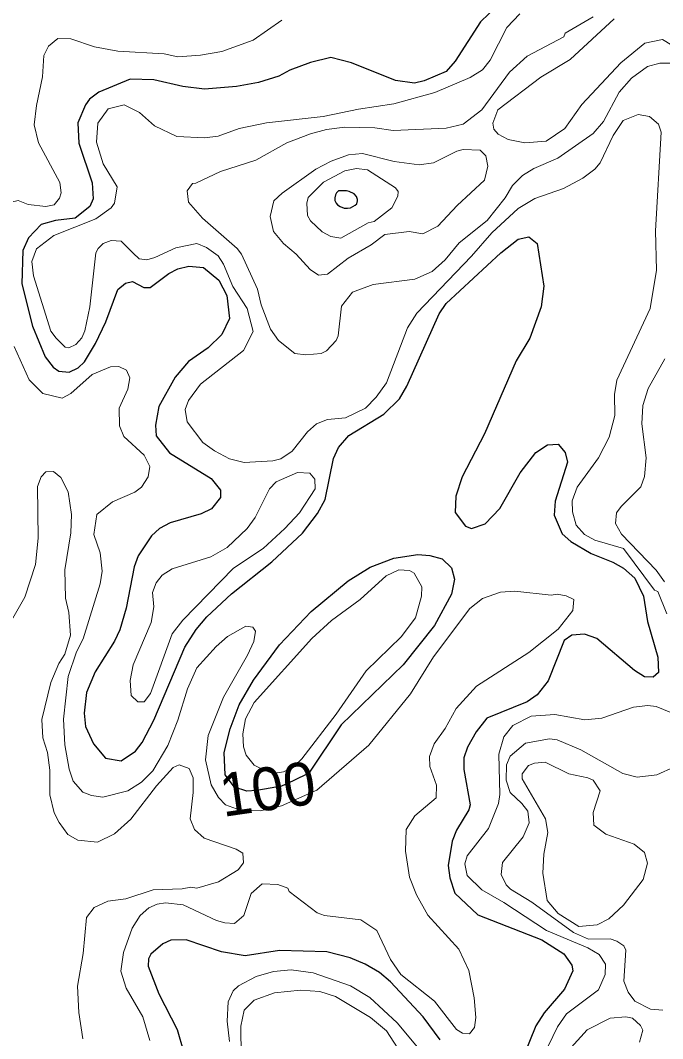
# Model space of a CAD drawing. Extents: x 673.6 to 698.9, y 7012 to 7040.1.
# Drawn here: x 683.829 to 685.024, y 7035.098 to 7036.992 of the extents above; entities that cross this region are included whole.
import ezdxf
from ezdxf.enums import TextEntityAlignment as Align

# ---------------------------------------------------------------- set-up
doc = ezdxf.new("R2010")
doc.units = 0
doc.header["$LTSCALE"] = 0.032
doc.layers.add('1', color=7, linetype='Continuous', lineweight=25)
doc.layers.add('2', color=7, linetype='Continuous', lineweight=13)
doc.layers.add('61', color=7, linetype='Continuous')

msp = doc.modelspace()

# ---------------------------------------------------------------- linework, layer by layer
at = {"layer": '1'}
for points in [[(684.7166, 7037.0193), (684.6856, 7036.9891), (684.6386, 7036.9163), (684.6213, 7036.8971), (684.5805, 7036.8795), (684.5626, 7036.8753), (684.5272, 7036.8799), (684.4455, 7036.913), (684.407, 7036.9228), (684.3692, 7036.9138), (684.3304, 7036.8993), (684.31, 7036.8883), (684.2725, 7036.8766), (684.2314, 7036.8688), (684.1719, 7036.8639), (684.1313, 7036.869), (684.0778, 7036.8812), (684.0334, 7036.8824), (683.9754, 7036.8582), (683.9581, 7036.8452), (683.9504, 7036.8346), (683.9364, 7036.8013), (683.9382, 7036.7635), (683.9628, 7036.69), (683.9644, 7036.6599), (683.9588, 7036.6458), (683.9314, 7036.624), (683.8949, 7036.6198), (683.8678, 7036.6124), (683.8446, 7036.5873), (683.8338, 7036.5637), (683.832, 7036.5018), (683.8515, 7036.4234), (683.8756, 7036.3665), (683.8902, 7036.3472), (683.9006, 7036.3395), (683.9199, 7036.3374), (683.9367, 7036.3455), (683.9484, 7036.3566), (683.9693, 7036.3913), (683.9885, 7036.4315), (684.0105, 7036.4915), (684.0247, 7036.5031), (684.0379, 7036.5061), (684.059, 7036.495), (684.0707, 7036.4949), (684.1057, 7036.5211), (684.1221, 7036.5297), (684.1428, 7036.535), (684.1703, 7036.5321), (684.1984, 7036.5088), (684.2135, 7036.4804), (684.2182, 7036.4376), (684.2039, 7036.4075), (684.1785, 7036.3828), (684.142, 7036.3578), (684.117, 7036.3285), (684.087, 7036.2739), (684.0804, 7036.2393), (684.0822, 7036.219), (684.1065, 7036.1876), (684.1845, 7036.1398), (684.2014, 7036.1184), (684.2016, 7036.1043), (684.1847, 7036.0832), (684.1654, 7036.0739), (684.1082, 7036.0576), (684.0882, 7036.0468), (684.0731, 7036.0332), (684.0487, 7035.996), (684.0411, 7035.9756), (684.026, 7035.8986)], [(683.948, 7035.7035), (683.9504, 7035.6784), (683.9653, 7035.6466), (683.9874, 7035.6197), (684.0166, 7035.6148), (684.0437, 7035.6325), (684.0561, 7035.6489), (684.0773, 7035.6903), (684.1353, 7035.8259), (684.1563, 7035.8592), (684.1763, 7035.8825), (684.222, 7035.9251), (684.297, 7035.9851), (684.3541, 7036.0382), (684.3821, 7036.0749), (684.3966, 7036.1008), (684.4122, 7036.1773), (684.4215, 7036.1976), (684.4404, 7036.2198), (684.5058, 7036.2598), (684.5346, 7036.2878), (684.5482, 7036.3115), (684.6083, 7036.4463), (684.6215, 7036.4657), (684.7233, 7036.5595), (684.7555, 7036.585), (684.7754, 7036.5891), (684.7909, 7036.5769), (684.8033, 7036.4977), (684.7985, 7036.459), (684.777, 7036.401), (684.7517, 7036.3585), (684.6928, 7036.2228), (684.6513, 7036.1431), (684.6393, 7036.1068), (684.6385, 7036.0766), (684.6573, 7036.051), (684.6689, 7036.0471), (684.6943, 7036.0554), (684.7214, 7036.0842), (684.7595, 7036.1505), (684.7887, 7036.1884), (684.8099, 7036.2024), (684.8299, 7036.2036), (684.8433, 7036.188), (684.8476, 7036.1703), (684.8246, 7036.0978), (684.8223, 7036.0719), (684.8373, 7036.0371), (684.8534, 7036.0226), (684.8913, 7036.0005), (684.9315, 7035.9845), (684.9513, 7035.9729), (684.973, 7035.9543), (684.9891, 7035.9209), (684.9965, 7035.8737), (685.0153, 7035.8078), (685.017, 7035.7789), (685.0071, 7035.7702), (684.9904, 7035.7711), (684.9719, 7035.7827), (684.9019, 7035.8423), (684.879, 7035.8505), (684.8557, 7035.8487), (684.8409, 7035.8384), (684.8117, 7035.7638), (684.7907, 7035.7377), (684.7721, 7035.7245), (684.6974, 7035.6944), (684.6773, 7035.6689), (684.6614, 7035.6402), (684.6547, 7035.6205), (684.6547, 7035.5987), (684.666, 7035.533), (684.6637, 7035.5238), (684.6409, 7035.4861), (684.6327, 7035.4656), (684.6251, 7035.4203), (684.6283, 7035.3973), (684.6377, 7035.3684), (684.6804, 7035.3286), (684.7997, 7035.2821), (684.8403, 7035.2556), (684.8556, 7035.2346), (684.8575, 7035.2242), (684.842, 7035.19), (684.804, 7035.146), (684.7884, 7035.1222), (684.7332, 7034.9854)], [(684.026, 7035.8986), (684.0143, 7035.8585), (684.0045, 7035.8375), (683.9686, 7035.7803), (683.952, 7035.7417), (683.948, 7035.7035)], [(684.3998, 7035.2598), (684.3115, 7035.2622), (684.2474, 7035.2524), (684.2035, 7035.2598), (684.1377, 7035.2819), (684.1092, 7035.2811), (684.0943, 7035.2747), (684.0722, 7035.2554), (684.0678, 7035.2466), (684.0671, 7035.2326), (684.087, 7035.1813), (684.1209, 7035.115), (684.133, 7035.0743)], [(684.579, 7035.1389), (684.5183, 7035.2037), (684.4976, 7035.2211), (684.4709, 7035.2369), (684.4431, 7035.2483), (684.3998, 7035.2598)], [(684.6105, 7035.0959), (684.579, 7035.1389)]]:
    msp.add_lwpolyline(points, dxfattribs=at)
for points in [[(684.4339, 7036.6752), (684.4214, 7036.6748), (684.4177, 7036.6715), (684.4158, 7036.6678), (684.4145, 7036.6621), (684.4145, 7036.6567), (684.4166, 7036.6523), (684.4195, 7036.6492), (684.4241, 7036.6457), (684.4315, 7036.6427), (684.4382, 7036.6425), (684.4435, 7036.6431), (684.4521, 7036.648), (684.4551, 7036.6508), (684.4565, 7036.6561), (684.4565, 7036.659), (684.4546, 7036.6646), (684.4507, 7036.6694), (684.4412, 7036.6738), (684.4361, 7036.6752)], [(684.3659, 7035.5919), (684.337, 7035.5774), (684.3152, 7035.5676), (684.2835, 7035.5619), (684.2684, 7035.5596), (684.2504, 7035.5583), (684.2276, 7035.5656), (684.2103, 7035.589), (684.2085, 7035.6303), (684.2198, 7035.6744), (684.2362, 7035.7188), (684.2632, 7035.7648), (684.3117, 7035.8305), (684.3702, 7035.8923), (684.4393, 7035.9497), (684.48, 7035.9748), (684.5244, 7035.992), (684.5687, 7035.9984), (684.5913, 7035.9968), (684.6143, 7035.9902), (684.6316, 7035.9738), (684.6373, 7035.9524), (684.6313, 7035.9248), (684.5998, 7035.8664), (684.5417, 7035.7935), (684.4265, 7035.6815)]]:
    msp.add_lwpolyline(points, close=True, dxfattribs=at)
at = {"layer": '2'}
for points in [[(683.6094, 7037.043), (683.6274, 7036.9651), (683.652, 7036.8979), (683.6945, 7036.8176), (683.7048, 7036.79), (683.7079, 7036.7667), (683.7056, 7036.6967), (683.7104, 7036.6661), (683.7201, 7036.6455), (683.7386, 7036.6297), (683.7615, 7036.6273), (683.7964, 7036.6499), (683.8252, 7036.6567), (683.844, 7036.6493), (683.8768, 7036.6461), (683.8919, 7036.6489), (683.902, 7036.6612), (683.9052, 7036.6712), (683.9028, 7036.6907), (683.8632, 7036.7643)], [(684.7584, 7037.0043), (684.7343, 7036.9785), (684.7035, 7036.9179), (684.6893, 7036.9002), (684.6662, 7036.8856), (684.6005, 7036.8578), (684.5244, 7036.8367), (684.4583, 7036.8268), (684.3929, 7036.8129), (684.2873, 7036.8013), (684.2363, 7036.7906), (684.1973, 7036.7767), (684.172, 7036.7734), (684.1201, 7036.7763), (684.0789, 7036.7957), (684.0507, 7036.8207), (684.0224, 7036.835), (683.9924, 7036.8275), (683.9734, 7036.8009), (683.9708, 7036.7657), (683.9832, 7036.725), (684.0095, 7036.6825), (684.0045, 7036.6521), (683.9979, 7036.6436), (683.9698, 7036.6229), (683.8913, 7036.5918), (683.8592, 7036.5671), (683.8504, 7036.5432), (683.8537, 7036.5171), (683.8858, 7036.4139), (683.8956, 7036.4009), (683.9128, 7036.3843), (683.9196, 7036.3831), (683.9322, 7036.3894), (683.9434, 7036.4018), (683.9491, 7036.4144), (683.9587, 7036.4594), (683.9697, 7036.5594), (683.974, 7036.5676), (683.9836, 7036.5769), (683.9984, 7036.5827), (684.0166, 7036.5812), (684.0391, 7036.5591), (684.0506, 7036.5487), (684.0643, 7036.5466), (684.0794, 7036.551), (684.1185, 7036.5691), (684.1577, 7036.5771), (684.1757, 7036.5698), (684.1975, 7036.554), (684.2074, 7036.5386), (684.2247, 7036.4968), (684.2515, 7036.4564), (684.2625, 7036.4131), (684.2445, 7036.3782), (684.1646, 7036.3153), (684.1421, 7036.2848), (684.1362, 7036.2685), (684.1394, 7036.2454), (684.1687, 7036.2066), (684.1903, 7036.1911), (684.2187, 7036.1765), (684.2459, 7036.1695), (684.2992, 7036.1728), (684.314, 7036.1766), (684.3353, 7036.191), (684.3635, 7036.2266), (684.3802, 7036.2417), (684.4007, 7036.2499), (684.4344, 7036.2526), (684.4717, 7036.2707), (684.4914, 7036.2913), (684.5104, 7036.318), (684.5499, 7036.4201), (684.567, 7036.4474), (684.6688, 7036.5534), (684.7067, 7036.597), (684.7555, 7036.6423), (684.7869, 7036.6608), (684.8402, 7036.6793), (684.876, 7036.6988), (684.8981, 7036.7153), (684.9081, 7036.7272)], [(685.0407, 7036.9122), (685.0194, 7036.9123), (684.9964, 7036.906), (684.9667, 7036.8848), (684.9435, 7036.8586), (684.9145, 7036.8042), (684.8951, 7036.7814), (684.8297, 7036.7357), (684.785, 7036.7166), (684.7637, 7036.7033), (684.7453, 7036.6849), (684.7314, 7036.6618), (684.6976, 7036.62), (684.6458, 7036.5781), (684.6196, 7036.5469), (684.5957, 7036.5246), (684.5631, 7036.5104), (684.4859, 7036.5005), (684.4473, 7036.4864), (684.4271, 7036.4603), (684.4205, 7036.4052), (684.4169, 7036.3964), (684.3989, 7036.3775), (684.3888, 7036.3723), (684.3605, 7036.3699), (684.3402, 7036.3724), (684.3095, 7036.3966), (684.2947, 7036.4177), (684.2776, 7036.463), (684.2707, 7036.4918), (684.2406, 7036.557), (684.2328, 7036.5674), (684.1684, 7036.6244), (684.142, 7036.6536), (684.1397, 7036.6752), (684.1493, 7036.6886), (684.156, 7036.689), (684.2015, 7036.7108), (684.2673, 7036.7322), (684.3253, 7036.764), (684.369, 7036.7812), (684.399, 7036.789), (684.4333, 7036.7931), (684.4886, 7036.7923), (684.5227, 7036.7874), (684.6216, 7036.7915), (684.6532, 7036.7987), (684.6881, 7036.8258), (684.7396, 7036.8959), (684.7721, 7036.9253), (684.8406, 7036.9611), (684.8429, 7036.968), (684.8951, 7036.9983)], [(684.9343, 7036.9946), (684.8524, 7036.9193), (684.7978, 7036.8864), (684.7178, 7036.8257), (684.7082, 7036.8005), (684.7105, 7036.7894)], [(683.8815, 7036.9442), (683.8991, 7036.9584), (683.9231, 7036.9577), (683.9671, 7036.9426), (684.0109, 7036.9345), (684.0966, 7036.9295), (684.1223, 7036.9239), (684.1646, 7036.9271), (684.204, 7036.9342), (684.2623, 7036.9549), (684.3158, 7036.9926)], [(684.7105, 7036.7894), (684.7182, 7036.7805), (684.7368, 7036.7707), (684.7677, 7036.7644), (684.8078, 7036.7672), (684.8423, 7036.791), (684.8743, 7036.8353), (684.9466, 7036.9133), (684.9916, 7036.9499), (685.024, 7036.9564), (685.0415, 7036.9457)], [(683.8632, 7036.7643), (683.8551, 7036.7978), (683.8592, 7036.8337), (683.8707, 7036.8867), (683.873, 7036.9264), (683.8815, 7036.9442)], [(684.9081, 7036.7272), (684.9326, 7036.7779), (684.9509, 7036.8055), (684.9789, 7036.8168), (685, 7036.8134), (685.0167, 7036.7991)], [(685.0167, 7036.7991), (685.0218, 7036.784), (685.0113, 7036.6004), (685.013, 7036.5271), (685.0011, 7036.4563), (684.9391, 7036.3226), (684.9349, 7036.2963), (684.9357, 7036.2573), (684.9249, 7036.2167), (684.9049, 7036.1783), (684.8652, 7036.1237), (684.856, 7036.0982), (684.8568, 7036.0782), (684.8634, 7036.0529), (684.8792, 7036.0359), (684.898, 7036.0253), (684.9516, 7036.0096), (685.0095, 7035.9324), (685.0154, 7035.9297), (685.032, 7035.8882)], [(684.6636, 7035.2246), (684.645, 7035.2643), (684.5872, 7035.3278), (684.5667, 7035.3657), (684.5533, 7035.3987), (684.5461, 7035.4468), (684.5471, 7035.4872), (684.5632, 7035.5126), (684.6028, 7035.5461), (684.6035, 7035.5694), (684.5914, 7035.6041), (684.5907, 7035.6228), (684.5992, 7035.6462), (684.6197, 7035.6749), (684.6404, 7035.7122), (684.6781, 7035.7539), (684.7757, 7035.8163), (684.8299, 7035.8599), (684.8575, 7035.8943), (684.8592, 7035.9148), (684.8451, 7035.9217), (684.828, 7035.9245), (684.8167, 7035.923), (684.7491, 7035.9302), (684.7229, 7035.9286), (684.6894, 7035.9165), (684.6659, 7035.898), (684.5981, 7035.8081), (684.5554, 7035.7391), (684.4776, 7035.644), (684.3809, 7035.5605), (684.3154, 7035.5313), (684.2758, 7035.5216), (684.2383, 7035.5229), (684.211, 7035.533), (684.198, 7035.5464), (684.1842, 7035.5701), (684.174, 7035.6169), (684.1786, 7035.662), (684.2071, 7035.7329), (684.2522, 7035.8115), (684.2638, 7035.837), (684.2665, 7035.8562), (684.2617, 7035.8636), (684.2486, 7035.865), (684.2148, 7035.8462), (684.1934, 7035.8273), (684.1578, 7035.7875), (684.1402, 7035.7486), (684.1224, 7035.6903), (684.1039, 7035.6432), (684.0759, 7035.5964), (684.0547, 7035.5753), (684.0293, 7035.5589), (683.9829, 7035.5474), (683.9614, 7035.5504), (683.9452, 7035.5566), (683.9272, 7035.5768), (683.9199, 7035.5995), (683.9118, 7035.6448), (683.9094, 7035.6924), (683.9183, 7035.7714), (683.9338, 7035.8174), (683.9458, 7035.8419), (683.9775, 7035.9442), (683.9816, 7035.9673), (683.9776, 7036.0014), (683.9661, 7036.0356), (683.9718, 7036.073), (684.0009, 7036.0963), (684.0423, 7036.1142), (684.0544, 7036.1239), (684.067, 7036.1432), (684.0703, 7036.1624), (684.0594, 7036.1836), (684.022, 7036.2179), (684.0134, 7036.238), (684.0128, 7036.271), (684.0293, 7036.3062), (684.0332, 7036.3273), (684.027, 7036.3416), (684.0122, 7036.3485), (683.9968, 7036.3474), (683.9629, 7036.3332), (683.923, 7036.2981), (683.9072, 7036.2895), (683.8712, 7036.2978), (683.8459, 7036.3237), (683.8175, 7036.3856)], [(685.0277, 7035.9475), (685.0124, 7035.9695), (684.9478, 7036.0366), (684.9365, 7036.0562), (684.9388, 7036.0759), (684.9472, 7036.0881), (684.984, 7036.1244), (684.9908, 7036.1435), (684.994, 7036.1783), (684.9859, 7036.2414), (684.9876, 7036.2754), (684.9972, 7036.3071), (685.0283, 7036.3626)], [(683.8126, 7035.876), (683.8373, 7035.9194), (683.8574, 7035.9798), (683.8625, 7036.0288), (683.8609, 7036.125), (683.8681, 7036.1428), (683.8768, 7036.1521), (683.8909, 7036.1528), (683.9045, 7036.1415)], [(683.9045, 7036.1415), (683.9183, 7036.1149), (683.9241, 7036.0731), (683.9233, 7036.0386), (683.9118, 7035.97), (683.9135, 7035.9176)], [(683.9135, 7035.9176), (683.9192, 7035.8909), (683.9223, 7035.8483), (683.912, 7035.8134), (683.901, 7035.796), (683.8859, 7035.7607), (683.8691, 7035.6918), (683.8708, 7035.6576), (683.8797, 7035.63), (683.8838, 7035.5974), (683.8841, 7035.5516), (683.8924, 7035.518), (683.9015, 7035.4999), (683.9178, 7035.478), (683.9364, 7035.4674), (683.973, 7035.4636), (684.0046, 7035.4792), (684.0348, 7035.506), (684.0823, 7035.5685), (684.1133, 7035.6025), (684.1247, 7035.6072), (684.1435, 7035.6005), (684.1508, 7035.5831), (684.1509, 7035.5557), (684.1451, 7035.5067), (684.153, 7035.4868), (684.1712, 7035.4711), (684.2311, 7035.4505), (684.2435, 7035.4429), (684.2444, 7035.4253), (684.2345, 7035.4123), (684.198, 7035.3898), (684.1579, 7035.3781), (684.1467, 7035.3797), (684.1302, 7035.3765), (684.0766, 7035.3747), (684.0256, 7035.3584), (683.9918, 7035.3535), (683.9667, 7035.3422), (683.9523, 7035.3233), (683.9463, 7035.2563), (683.9357, 7035.1959), (683.9381, 7035.1464), (683.9455, 7035.0975)], [(685.0567, 7035.6981), (685.0121, 7035.7158), (684.9967, 7035.7175), (684.9702, 7035.7148), (684.9115, 7035.6944), (684.8794, 7035.6912), (684.8239, 7035.701), (684.7795, 7035.6976), (684.7459, 7035.6804), (684.7288, 7035.6595), (684.7196, 7035.627), (684.7213, 7035.552), (684.7192, 7035.5354), (684.7005, 7035.4889), (684.6607, 7035.4383), (684.6563, 7035.423), (684.6605, 7035.4013), (684.6877, 7035.3746), (684.7291, 7035.3511), (684.8083, 7035.2992), (684.8855, 7035.2671), (684.9063, 7035.2544), (684.9183, 7035.2367), (684.9173, 7035.2171), (684.9051, 7035.1891), (684.8458, 7035.1443), (684.8285, 7035.1199), (684.8115, 7035.0844)], [(685.0468, 7035.6038), (685.0137, 7035.5885), (684.9771, 7035.5844), (684.9501, 7035.5915), (684.872, 7035.6354), (684.8284, 7035.6541), (684.8138, 7035.6559), (684.7692, 7035.6476), (684.7404, 7035.6237), (684.7337, 7035.6076), (684.7331, 7035.5789), (684.7408, 7035.5556), (684.7626, 7035.5356), (684.7737, 7035.5209), (684.7763, 7035.4995), (684.7651, 7035.4736), (684.7265, 7035.4256), (684.7237, 7035.4031), (684.7331, 7035.384), (684.7413, 7035.376), (684.7809, 7035.3522), (684.8586, 7035.2954), (684.8867, 7035.2829), (684.9268, 7035.2835), (684.9395, 7035.2795), (684.9523, 7035.2709), (684.9562, 7035.2624), (684.9522, 7035.205), (684.96, 7035.1848), (684.9726, 7035.1677), (685.0019, 7035.1529), (685.0246, 7035.1508)], [(684.0703, 7035.0945), (684.0572, 7035.1389), (684.0259, 7035.1919), (684.0163, 7035.2238), (684.0209, 7035.2583), (684.0375, 7035.3033), (684.0524, 7035.327), (684.0681, 7035.3414), (684.0838, 7035.3485), (684.0992, 7035.3509), (684.1322, 7035.347), (684.1943, 7035.3178), (684.21, 7035.3132), (684.2277, 7035.3124), (684.2452, 7035.3272), (684.259, 7035.368), (684.2795, 7035.3862), (684.3081, 7035.3848), (684.3269, 7035.3778), (684.3297, 7035.372), (684.3814, 7035.3319), (684.3952, 7035.3273), (684.4628, 7035.3188), (684.4925, 7035.2991), (684.5178, 7035.2451), (684.5374, 7035.2176), (684.5996, 7035.1677), (684.6411, 7035.1148), (684.6517, 7035.1081)], [(684.5995, 7035.0452), (684.5303, 7035.1277), (684.4793, 7035.1746), (684.4434, 7035.1964), (684.3743, 7035.2207), (684.3333, 7035.226), (684.3001, 7035.2227), (684.2678, 7035.2136), (684.235, 7035.1966), (684.2251, 7035.1868), (684.2159, 7035.1664), (684.2142, 7035.1304), (684.2183, 7035.0929)], [(684.6517, 7035.1081), (684.6653, 7035.1071), (684.6743, 7035.1186), (684.6769, 7035.1377), (684.6735, 7035.1738), (684.6636, 7035.2246)], [(684.2403, 7035.0646), (684.2397, 7035.1215), (684.2455, 7035.1511), (684.2645, 7035.1695), (684.3021, 7035.1833), (684.3504, 7035.1882), (684.3866, 7035.1856), (684.4155, 7035.1767), (684.481, 7035.1371), (684.5106, 7035.1129), (684.5811, 7035.0035)], [(684.854, 7035.0818), (684.8841, 7035.1144), (684.9269, 7035.1364), (684.9562, 7035.1389), (684.9683, 7035.1362), (684.983, 7035.1228), (684.9873, 7035.1138), (684.9815, 7035.0918)]]:
    msp.add_lwpolyline(points, dxfattribs=at)
for points in [[(684.4394, 7036.5497), (684.4823, 7036.5742), (684.5076, 7036.5935), (684.5528, 7036.5991), (684.5783, 7036.5952), (684.6063, 7036.6092), (684.6421, 7036.6475), (684.6932, 7036.695), (684.699, 7036.7209), (684.6955, 7036.7399), (684.6847, 7036.7503), (684.6533, 7036.7519), (684.6414, 7036.7489), (684.5979, 7036.7271), (684.5713, 7036.7232), (684.5247, 7036.7297), (684.4656, 7036.7445), (684.4401, 7036.7421), (684.4076, 7036.73), (684.3793, 7036.7152), (684.3163, 7036.6708), (684.3009, 7036.6562), (684.2939, 7036.6271), (684.3005, 7036.5994), (684.3188, 7036.5767), (684.3424, 7036.5573), (684.3685, 7036.5289), (684.3842, 7036.518), (684.4009, 7036.5197)], [(684.4257, 7036.5866), (684.4766, 7036.6152), (684.4878, 7036.6182), (684.5203, 7036.6434), (684.5314, 7036.6648), (684.5321, 7036.6738), (684.5272, 7036.6805), (684.4754, 7036.7139), (684.4546, 7036.7167), (684.4333, 7036.7124), (684.3935, 7036.6908), (684.3648, 7036.6627), (684.3621, 7036.6523), (684.3638, 7036.6293), (684.3694, 7036.6192), (684.3906, 7036.5987), (684.407, 7036.5903)], [(684.2661, 7036.0674), (684.2515, 7036.0471), (684.2139, 7036.0113), (684.1837, 7035.9941), (684.1114, 7035.9722), (684.0932, 7035.9604), (684.0817, 7035.946), (684.0754, 7035.9279), (684.0777, 7035.9012), (684.0728, 7035.8719), (684.0393, 7035.7933), (684.0334, 7035.7641), (684.0354, 7035.7366), (684.0476, 7035.7243), (684.0596, 7035.7243), (684.0716, 7035.7399), (684.1119, 7035.8512), (684.1316, 7035.8766), (684.226, 7035.9733), (684.2808, 7036.0098), (684.3216, 7036.0467), (684.3486, 7036.0763), (684.3777, 7036.1205), (684.3775, 7036.1384), (684.3682, 7036.1496), (684.3449, 7036.1513), (684.3051, 7036.1338), (684.2928, 7036.1206)], [(684.2643, 7035.6066), (684.2815, 7035.5981), (684.2989, 7035.5911), (684.3188, 7035.5942), (684.3398, 7035.6057), (684.3529, 7035.6185), (684.4171, 7035.7014), (684.4728, 7035.7822), (684.5377, 7035.8454), (684.5643, 7035.8806), (684.5757, 7035.9213), (684.5766, 7035.9384), (684.5618, 7035.9637), (684.5534, 7035.9688), (684.5336, 7035.9701), (684.5099, 7035.9586), (684.4618, 7035.9149), (684.4082, 7035.8759), (684.3714, 7035.8426), (684.264, 7035.723), (684.248, 7035.6932), (684.243, 7035.6652), (684.2445, 7035.6406), (684.2492, 7035.6251)], [(684.8065, 7035.5069), (684.8108, 7035.4815), (684.8034, 7035.4413), (684.8017, 7035.4057), (684.8094, 7035.3549), (684.8302, 7035.3308), (684.8684, 7035.3064), (684.9026, 7035.31), (684.9244, 7035.321), (684.9515, 7035.3463), (684.9885, 7035.3941), (684.9963, 7035.4242), (684.9905, 7035.444), (684.9717, 7035.4601), (684.9187, 7035.4782), (684.8965, 7035.4954), (684.8951, 7035.519), (684.9084, 7035.5587), (684.8951, 7035.5786), (684.8855, 7035.5833), (684.8501, 7035.5907), (684.8057, 7035.6121), (684.7857, 7035.6107), (684.7746, 7035.6063), (684.7633, 7035.5908), (684.7631, 7035.581)]]:
    msp.add_lwpolyline(points, close=True, dxfattribs=at)

# ---------------------------------------------------------------- texts
at = {"layer": '61'}
msp.add_text('100', height=0.08, rotation=8.266, dxfattribs=at).set_placement((684.2948, 7035.5232), align=Align.CENTER)

doc.saveas('drawing.dxf')
